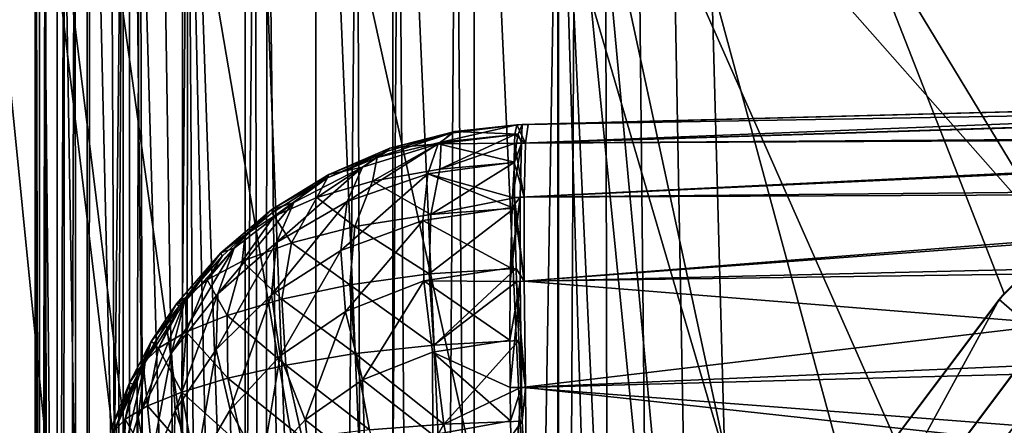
# Model space of a CAD drawing. Header units: metres. Extents: x -104 to 104, y -111 to 38.
# Tile 340 of 656: x -13.63 to -9.23, y -44.54 to -42.73. Entities that reach past the tile are written whole.
import ezdxf

# ---------------------------------------------------------------- set-up
doc = ezdxf.new("R2010")
doc.units = ezdxf.units.M
doc.layers.add('solid_509367_AD153', color=7, linetype='CONTINUOUS')

msp = doc.modelspace()

# ---------------------------------------------------------------- linework, layer by layer
at = {"layer": 'solid_509367_AD153'}
for points in [[(-13.306856, -22.336416, 19), (-15.078767, -28.81238, 19), (-13.366148, -100.621399, 19)], [(-13.306856, -22.336416, 19), (-13.366148, -100.621399, 19), (-12.973445, -101.476456, 19)], [(-13.306856, -22.336416, 19), (-12.020095, -103.109848, 19), (-11.469076, -103.872032, 19)], [(-11.061666, -23.528255, 19), (-13.306856, -22.336416, 19), (-11.469076, -103.872032, 19)], [(-13.306856, -22.336416, 19), (-12.523104, -102.308563, 19), (-12.020095, -103.109848, 19)], [(-13.306856, -22.336416, 19), (-12.973445, -101.476456, 19), (-12.523104, -102.308563, 19)], [(-11.061666, -23.528255, 19), (-11.469076, -103.872032, 19), (-10.865832, -104.60054, 19)], [(-11.061666, -23.528255, 19), (-9.526584, -105.931496, 19), (-8.794384, -106.528069, 19)], [(-8.716385, -24.495298, 19), (-11.061666, -23.528255, 19), (-8.794384, -106.528069, 19)], [(-11.061666, -23.528255, 19), (-10.215745, -105.289925, 19), (-9.526584, -105.931496, 19)], [(-11.061666, -23.528255, 19), (-10.865832, -104.60054, 19), (-10.215745, -105.289925, 19)], [(-15.078767, -28.81238, 19), (-13.703911, -99.736122, 19), (-13.366148, -100.621399, 19)], [(-12.25, -95.139023, -6.89395), (-14.500057, -95.334694, -6.86645), (-15.078767, -29.021139, -16.186213)], [(-12.25, -52.000122, -12.956727), (-12.122924, -53.754974, -12.710098), (-15.078767, -29.021139, -16.186213)], [(-9.259171, -87.196854, -8.010149), (-15.078767, -29.021139, -16.186213), (-12.122924, -53.754974, -12.710098)], [(-12.122959, -50.245262, -13.203356), (-12.25, -52.000122, -12.956727), (-15.078767, -29.021139, -16.186213)], [(-11.748465, -48.532314, -13.444096), (-12.122959, -50.245262, -13.203356), (-15.078767, -29.021139, -16.186213)], [(-11.130849, -46.884964, -13.675615), (-11.748465, -48.532314, -13.444096), (-15.078767, -29.021139, -16.186213)], [(-10.286663, -45.34956, -13.891402), (-11.130849, -46.884964, -13.675615), (-15.078767, -29.021139, -16.186213)], [(-9.235804, -43.952766, -14.087709), (-10.286663, -45.34956, -13.891402), (-15.078767, -29.021139, -16.186213)], [(-7.993154, -42.717548, -14.261308), (-9.235804, -43.952766, -14.087709), (-15.078767, -29.021139, -16.186213)], [(-12.12449, -93.411285, -7.136768), (-12.25, -95.139023, -6.89395), (-15.078767, -29.021139, -16.186213)], [(-11.75394, -91.723495, -7.373971), (-12.12449, -93.411285, -7.136768), (-15.078767, -29.021139, -16.186213)], [(-11.142272, -90.098335, -7.602372), (-11.75394, -91.723495, -7.373971), (-15.078767, -29.021139, -16.186213)], [(-10.304474, -88.580566, -7.81568), (-11.142272, -90.098335, -7.602372), (-15.078767, -29.021139, -16.186213)], [(-9.259171, -87.196854, -8.010149), (-10.304474, -88.580566, -7.81568), (-15.078767, -29.021139, -16.186213)], [(-13.563017, -41.205505, 2.069667), (-13.565991, -48.214954, 1.956061), (-13.565991, -40.032188, 1.956061)], [(-13.546282, -48.214954, 1.579976), (-13.565991, -40.032188, 1.956061), (-13.565991, -48.214954, 1.956061)], [(-13.546282, -40.032188, 1.579973), (-13.565991, -40.032188, 1.956061), (-13.546282, -48.214954, 1.579976)], [(-13.546282, -40.032188, 1.579973), (-13.546282, -48.214954, 1.579976), (-13.467983, -48.214954, 1.211605)], [(-13.467981, -40.032188, 1.211599), (-13.546282, -40.032188, 1.579973), (-13.467983, -48.214954, 1.211605)], [(-13.467981, -40.032188, 1.211599), (-13.467983, -48.214954, 1.211605), (-13.333022, -48.214954, 0.860016)], [(-13.333018, -40.032188, 0.860009), (-13.467981, -40.032188, 1.211599), (-13.333022, -48.214954, 0.860016)], [(-13.333018, -40.032188, 0.860009), (-13.333022, -48.214954, 0.860016), (-13.144721, -48.214954, 0.533868)], [(-13.144717, -40.032188, 0.533861), (-13.333018, -40.032188, 0.860009), (-13.144721, -48.214954, 0.533868)], [(-13.144717, -40.032188, 0.533861), (-13.144721, -48.214954, 0.533868), (-12.907718, -48.214954, 0.241191)], [(-12.907713, -40.032188, 0.241185), (-13.144717, -40.032188, 0.533861), (-12.907718, -48.214954, 0.241191)], [(-12.907713, -40.032188, 0.241185), (-12.907718, -48.214954, 0.241191), (-12.627848, -48.214954, -0.010807)], [(-12.627842, -40.032188, -0.010812), (-12.907713, -40.032188, 0.241185), (-12.627848, -48.214954, -0.010807)], [(-12.627842, -40.032188, -0.010812), (-12.627848, -48.214954, -0.010807), (-12.312, -48.214954, -0.215922)], [(-12.311996, -40.032188, -0.215925), (-12.627842, -40.032188, -0.010812), (-12.312, -48.214954, -0.215922)], [(-12.311996, -40.032188, -0.215925), (-12.312, -48.214954, -0.215922), (-11.967955, -48.214954, -0.369102)], [(-11.967951, -40.032188, -0.369104), (-12.311996, -40.032188, -0.215925), (-11.967955, -48.214954, -0.369102)], [(-11.967951, -40.032188, -0.369104), (-11.967955, -48.214954, -0.369102), (-11.604181, -48.214954, -0.466575)], [(-11.604179, -40.032188, -0.466576), (-11.967951, -40.032188, -0.369104), (-11.604181, -48.214954, -0.466575)], [(-11.604179, -40.032188, -0.466576), (-11.604181, -48.214954, -0.466575), (-11.229639, -48.214954, -0.505942)], [(-11.604179, -40.032188, -0.466576), (-11.229639, -48.214954, -0.505942), (-11.229639, -40.032188, -0.505942)], [(-7.633568, -42.915054, -0.600108), (-6.328295, -41.955254, -0.634288), (-11.229639, -40.032188, -0.505942)], [(-8.796311, -44.043186, -0.56966), (-7.633568, -42.915054, -0.600108), (-11.229639, -40.032188, -0.505942)], [(-9.79494, -45.318638, -0.54351), (-8.796311, -44.043186, -0.56966), (-11.229639, -40.032188, -0.505942)], [(-10.611115, -46.71793, -0.522138), (-9.79494, -45.318638, -0.54351), (-11.229639, -40.032188, -0.505942)], [(-11.229639, -48.214954, -0.505942), (-10.611115, -46.71793, -0.522138), (-11.229639, -40.032188, -0.505942)], [(-13.563017, -41.205505, 2.069667), (-13.563017, -59.256844, 2.069667), (-13.565991, -48.214954, 1.956061)], [(-13.51978, -41.205509, 2.4646), (-13.563017, -59.256844, 2.069667), (-13.563017, -41.205505, 2.069667)], [(-13.545725, -59.263798, 2.301159), (-13.563017, -59.256844, 2.069667), (-13.51978, -41.205509, 2.4646)], [(-13.506874, -59.274712, 2.526636), (-13.545725, -59.263798, 2.301159), (-13.51978, -41.205509, 2.4646)], [(-13.506874, -59.274712, 2.526636), (-13.51978, -41.205509, 2.4646), (-13.434444, -41.205509, 2.784244)], [(-13.447759, -59.284828, 2.744209), (-13.506874, -59.274712, 2.526636), (-13.434444, -41.205509, 2.784244)], [(-13.447759, -59.284828, 2.744209), (-13.434444, -41.205509, 2.784244), (-13.387993, -41.205513, 2.908584)], [(-13.369746, -59.294098, 2.952344), (-13.447759, -59.284828, 2.744209), (-13.387993, -41.205513, 2.908584)], [(-13.369746, -59.294098, 2.952344), (-13.387993, -41.205513, 2.908584), (-13.173384, -41.205513, 3.318989)], [(-13.274405, -59.302567, 3.149431), (-13.369746, -59.294098, 2.952344), (-13.173384, -41.205513, 3.318989)], [(-13.163604, -59.310364, 3.333847), (-13.274405, -59.302567, 3.149431), (-13.173384, -41.205513, 3.318989)], [(-13.163604, -59.310364, 3.333847), (-13.173384, -41.205513, 3.318989), (-13.098067, -41.205513, 3.427673)], [(-13.038328, -59.317509, 3.505605), (-13.163604, -59.310364, 3.333847), (-13.098067, -41.205513, 3.427673)], [(-13.038328, -59.317509, 3.505605), (-13.098067, -41.205513, 3.427673), (-12.883944, -41.205513, 3.680533)], [(-12.900969, -59.323982, 3.662855), (-13.038328, -59.317509, 3.505605), (-12.883944, -41.205513, 3.680533)], [(-12.756442, -59.329834, 3.802285), (-12.900969, -59.323982, 3.662855), (-12.883944, -41.205513, 3.680533)], [(-12.756442, -59.329834, 3.802285), (-12.883944, -41.205513, 3.680533), (-12.584671, -41.205513, 3.94107)], [(-12.535845, -59.337444, 3.976005), (-12.756442, -59.329834, 3.802285), (-12.584671, -41.205513, 3.94107)], [(-12.535845, -59.337444, 3.976005), (-12.584671, -41.205513, 3.94107), (-12.53045, -41.205513, 3.979752)], [(-12.306456, -59.343693, 4.117393), (-12.535845, -59.337444, 3.976005), (-12.53045, -41.205513, 3.979752)], [(-12.306456, -59.343693, 4.117393), (-12.53045, -41.205513, 3.979752), (-12.126067, -41.205513, 4.205505)], [(-12.068825, -59.348568, 4.229678), (-12.306456, -59.343693, 4.117393), (-12.126067, -41.205513, 4.205505)], [(-12.068825, -59.348568, 4.229678), (-12.126067, -41.205513, 4.205505), (-11.941241, -41.205509, 4.277447)], [(-11.814826, -59.352276, 4.316867), (-12.068825, -59.348568, 4.229678), (-11.941241, -41.205509, 4.277447)], [(-11.814826, -59.352276, 4.316867), (-11.941241, -41.205509, 4.277447), (-11.685852, -41.205509, 4.349384)], [(-11.531521, -59.355038, 4.37851), (-11.814826, -59.352276, 4.316867), (-11.685852, -41.205509, 4.349384)], [(-11.531521, -59.355038, 4.37851), (-11.685852, -41.205509, 4.349384), (-11.226664, -41.205505, 4.40602)], [(-11.531521, -59.355038, 4.37851), (-11.226664, -41.205505, 4.40602), (-11.226664, -59.356808, 4.40602)], [(-11.226664, -41.205505, 4.40602), (-10.79667, -50.504993, 4.417279), (-10.898956, -52.113819, 4.414601)], [(-11.226664, -59.356808, 4.40602), (-11.226664, -41.205505, 4.40602), (-10.898956, -52.113819, 4.414601)], [(-11.226664, -41.205505, 4.40602), (-10.457372, -48.925365, 4.426164), (-10.79667, -50.504993, 4.417279)], [(-11.226664, -41.205505, 4.40602), (-9.887629, -47.413273, 4.441083), (-10.457372, -48.925365, 4.426164)], [(-11.226664, -41.205505, 4.40602), (-9.102503, -46.004623, 4.461643), (-9.887629, -47.413273, 4.441083)], [(-11.226664, -41.205505, 4.40602), (-8.117539, -44.725872, 4.487435), (-9.102503, -46.004623, 4.461643)], [(-11.226664, -41.205505, 4.40602), (-6.95118, -43.604244, 4.517977), (-8.117539, -44.725872, 4.487435)], [(-11.226664, -41.205505, 4.40602), (-5.634361, -42.669739, 4.552459), (-6.95118, -43.604244, 4.517977)], [(-8.022882, -42.742832, -9), (-9.235804, -43.952766, -14.087709), (-7.993154, -42.717548, -14.261308)], [(-9.257636, -43.979076, -9), (-9.235804, -43.952766, -14.087709), (-8.022882, -42.742832, -9)], [(-9.068705, -44.142769, -9), (-9.257636, -43.979076, -9), (-8.022882, -42.742832, -9)], [(-11.392466, -43.281479, 10.172523), (-5.276912, -43.038181, 10.537599), (-11.388754, -43.198223, 10.697642)], [(-5.363083, -43.089535, 10.134203), (-5.276912, -43.038181, 10.537599), (-11.392466, -43.281479, 10.172523)], [(-11.362426, -43.197536, 11.703047), (-11.388754, -43.198223, 10.697642), (-5.276912, -43.038181, 10.537599)], [(-11.362426, -43.197536, 11.703047), (-5.276912, -43.038181, 10.537599), (-5.276912, -43.038181, 11.862402)], [(-5.371017, -43.094185, 12.28326), (-11.362426, -43.197536, 11.703047), (-5.276912, -43.038181, 11.862402)], [(-5.604842, -43.239899, 9.759187), (-5.363083, -43.089535, 10.134203), (-11.392466, -43.281479, 10.172523)], [(-5.371017, -43.094185, 12.28326), (-11.373986, -43.281002, 12.22798), (-11.362426, -43.197536, 11.703047)], [(-5.371017, -43.094185, 12.28326), (-5.627119, -43.253742, 12.665105), (-11.373986, -43.281002, 12.22798)], [(-11.751864, -43.277683, 12.017191), (-11.708457, -43.236919, 11.70535), (-11.412591, -43.199478, 11.703967)], [(-11.751864, -43.277683, 12.017191), (-11.412591, -43.199478, 11.703967), (-11.42236, -43.2425, 12.08025)], [(-11.690017, -43.229084, 10.71046), (-11.412591, -43.199478, 11.703967), (-11.708457, -43.236919, 11.70535)], [(-11.690017, -43.229084, 10.71046), (-11.388754, -43.198223, 10.697642), (-11.412591, -43.199478, 11.703967)], [(-11.407266, -43.240601, 10.323264), (-11.388754, -43.198223, 10.697642), (-11.690017, -43.229084, 10.71046)], [(-11.42236, -43.2425, 12.08025), (-11.412591, -43.199478, 11.703967), (-11.373986, -43.281002, 12.22798)], [(-11.362426, -43.197536, 11.703047), (-11.412591, -43.199478, 11.703967), (-11.388754, -43.198223, 10.697642)], [(-11.362426, -43.197536, 11.703047), (-11.373986, -43.281002, 12.22798), (-11.412591, -43.199478, 11.703967)], [(-11.407266, -43.240601, 10.323264), (-11.392466, -43.281479, 10.172523), (-11.388754, -43.198223, 10.697642)], [(-12.037198, -43.345413, 11.880818), (-11.992575, -43.316814, 11.70089), (-11.708457, -43.236919, 11.70535)], [(-12.037198, -43.345413, 11.880818), (-11.708457, -43.236919, 11.70535), (-11.751864, -43.277683, 12.017191)], [(-11.980516, -43.304295, 10.729237), (-11.708457, -43.236919, 11.70535), (-11.992575, -43.316814, 11.70089)], [(-11.980516, -43.304295, 10.729237), (-11.690017, -43.229084, 10.71046), (-11.708457, -43.236919, 11.70535)], [(-11.764615, -43.283867, 10.343395), (-11.690017, -43.229084, 10.71046), (-11.980516, -43.304295, 10.729237)], [(-11.764615, -43.283867, 10.343395), (-11.407266, -43.240601, 10.323264), (-11.690017, -43.229084, 10.71046)], [(-11.414022, -43.281944, 10.173667), (-11.407266, -43.240601, 10.323264), (-11.764615, -43.283867, 10.343395)], [(-11.42236, -43.2425, 12.08025), (-11.424091, -43.283569, 12.228518), (-11.757908, -43.397087, 12.384794)], [(-11.751864, -43.277683, 12.017191), (-11.42236, -43.2425, 12.08025), (-11.757908, -43.397087, 12.384794)], [(-11.42236, -43.2425, 12.08025), (-11.373986, -43.281002, 12.22798), (-11.424091, -43.283569, 12.228518)], [(-11.414022, -43.281944, 10.173667), (-11.392466, -43.281479, 10.172523), (-11.407266, -43.240601, 10.323264)], [(-5.604842, -43.239899, 9.759187), (-11.392466, -43.281479, 10.172523), (-11.398543, -43.52298, 9.698935)], [(-5.950848, -43.470928, 9.442197), (-5.604842, -43.239899, 9.759187), (-11.398543, -43.52298, 9.698935)], [(-5.627119, -43.253742, 12.665105), (-11.380063, -43.522514, 12.701572), (-11.373986, -43.281002, 12.22798)], [(-5.627119, -43.253742, 12.665105), (-5.990963, -43.49892, 12.987103), (-11.380063, -43.522514, 12.701572)], [(-12.171692, -43.54174, 10.036201), (-11.764615, -43.283867, 10.343395), (-12.103012, -43.388466, 10.377077)], [(-12.171692, -43.54174, 10.036201), (-11.811088, -43.418125, 9.9901), (-11.764615, -43.283867, 10.343395)], [(-12.103012, -43.388466, 10.377077), (-11.764615, -43.283867, 10.343395), (-11.980516, -43.304295, 10.729237)], [(-11.751864, -43.277683, 12.017191), (-11.757908, -43.397087, 12.384794), (-12.057753, -43.451595, 12.265239)], [(-12.037198, -43.345413, 11.880818), (-11.751864, -43.277683, 12.017191), (-12.057753, -43.451595, 12.265239)], [(-11.811088, -43.418125, 9.9901), (-11.422816, -43.366306, 9.963688), (-11.764615, -43.283867, 10.343395)], [(-11.422816, -43.366306, 9.963688), (-11.414022, -43.281944, 10.173667), (-11.764615, -43.283867, 10.343395)], [(-11.424091, -43.283569, 12.228518), (-11.425174, -43.368557, 12.439851), (-11.757908, -43.397087, 12.384794)], [(-11.432478, -43.523521, 9.700747), (-11.398543, -43.52298, 9.698935), (-11.392466, -43.281479, 10.172523)], [(-11.432478, -43.523521, 9.700747), (-11.392466, -43.281479, 10.172523), (-11.422816, -43.366306, 9.963688)], [(-11.424091, -43.283569, 12.228518), (-11.380063, -43.522514, 12.701572), (-11.425174, -43.368557, 12.439851)], [(-11.424091, -43.283569, 12.228518), (-11.373986, -43.281002, 12.22798), (-11.380063, -43.522514, 12.701572)], [(-11.422816, -43.366306, 9.963688), (-11.392466, -43.281479, 10.172523), (-11.414022, -43.281944, 10.173667)], [(-12.253839, -43.420952, 10.753915), (-11.992575, -43.316814, 11.70089), (-12.258995, -43.43597, 11.690437)], [(-12.037198, -43.345413, 11.880818), (-12.258995, -43.43597, 11.690437), (-11.992575, -43.316814, 11.70089)], [(-12.253839, -43.420952, 10.753915), (-11.980516, -43.304295, 10.729237), (-11.992575, -43.316814, 11.70089)], [(-12.103012, -43.388466, 10.377077), (-11.980516, -43.304295, 10.729237), (-12.253839, -43.420952, 10.753915)], [(-12.487391, -43.725296, 10.095925), (-12.103012, -43.388466, 10.377077), (-12.409504, -43.547115, 10.42087)], [(-12.487391, -43.725296, 10.095925), (-12.171692, -43.54174, 10.036201), (-12.103012, -43.388466, 10.377077)], [(-12.409504, -43.547115, 10.42087), (-12.103012, -43.388466, 10.377077), (-12.253839, -43.420952, 10.753915)], [(-12.037198, -43.345413, 11.880818), (-12.306722, -43.5247, 12.095202), (-12.258995, -43.43597, 11.690437)], [(-12.037198, -43.345413, 11.880818), (-12.057753, -43.451595, 12.265239), (-12.306722, -43.5247, 12.095202)], [(-11.432478, -43.523521, 9.700747), (-11.422816, -43.366306, 9.963688), (-11.811088, -43.418125, 9.9901)], [(-11.425174, -43.368557, 12.439851), (-11.423827, -43.525127, 12.701656), (-11.79806, -43.599728, 12.702229)], [(-11.757908, -43.397087, 12.384794), (-11.425174, -43.368557, 12.439851), (-11.79806, -43.599728, 12.702229)], [(-11.425174, -43.368557, 12.439851), (-11.380063, -43.522514, 12.701572), (-11.423827, -43.525127, 12.701656)], [(-12.507805, -43.577797, 10.78424), (-12.253839, -43.420952, 10.753915), (-12.258995, -43.43597, 11.690437)], [(-12.409504, -43.547115, 10.42087), (-12.253839, -43.420952, 10.753915), (-12.507805, -43.577797, 10.78424)], [(-12.199146, -43.761478, 9.728355), (-11.811088, -43.418125, 9.9901), (-12.171692, -43.54174, 10.036201)], [(-12.199146, -43.761478, 9.728355), (-11.833873, -43.62627, 9.672294), (-11.811088, -43.418125, 9.9901)], [(-12.057753, -43.451595, 12.265239), (-11.757908, -43.397087, 12.384794), (-11.79806, -43.599728, 12.702229)], [(-11.833873, -43.62627, 9.672294), (-11.434416, -43.569031, 9.641024), (-11.811088, -43.418125, 9.9901)], [(-11.434416, -43.569031, 9.641024), (-11.432478, -43.523521, 9.700747), (-11.811088, -43.418125, 9.9901)], [(-12.507805, -43.577797, 10.78424), (-12.258995, -43.43597, 11.690437), (-12.506461, -43.593307, 11.673578)], [(-12.497746, -43.607426, 11.890285), (-12.506461, -43.593307, 11.673578), (-12.258995, -43.43597, 11.690437)], [(-12.497746, -43.607426, 11.890285), (-12.258995, -43.43597, 11.690437), (-12.306722, -43.5247, 12.095202)], [(-12.306722, -43.5247, 12.095202), (-12.057753, -43.451595, 12.265239), (-12.136951, -43.654343, 12.569031)], [(-12.057753, -43.451595, 12.265239), (-11.79806, -43.599728, 12.702229), (-12.136951, -43.654343, 12.569031)], [(-5.950848, -43.470928, 9.442197), (-11.398543, -43.52298, 9.698935), (-11.398543, -43.898911, 9.322997)], [(-6.370137, -43.778996, 9.182858), (-5.950848, -43.470928, 9.442197), (-11.398543, -43.898911, 9.322997)], [(-5.990963, -43.49892, 12.987103), (-11.380063, -43.898449, 13.077503), (-11.380063, -43.522514, 12.701572)], [(-5.990963, -43.49892, 12.987103), (-6.432986, -43.82843, 13.24838), (-11.380063, -43.898449, 13.077503)], [(-12.749808, -43.955105, 10.162271), (-12.409504, -43.547115, 10.42087), (-12.676394, -43.750992, 10.470799)], [(-12.749808, -43.955105, 10.162271), (-12.487391, -43.725296, 10.095925), (-12.409504, -43.547115, 10.42087)], [(-12.676394, -43.750992, 10.470799), (-12.409504, -43.547115, 10.42087), (-12.507805, -43.577797, 10.78424)], [(-12.509828, -43.959316, 9.80111), (-12.171692, -43.54174, 10.036201), (-12.487391, -43.725296, 10.095925)], [(-12.509828, -43.959316, 9.80111), (-12.199146, -43.761478, 9.728355), (-12.171692, -43.54174, 10.036201)], [(-12.497746, -43.607426, 11.890285), (-12.306722, -43.5247, 12.095202), (-12.420319, -43.727058, 12.378606)], [(-12.306722, -43.5247, 12.095202), (-12.136951, -43.654343, 12.569031), (-12.420319, -43.727058, 12.378606)], [(-11.423827, -43.525127, 12.701656), (-11.422993, -43.571423, 12.762417), (-11.79806, -43.599728, 12.702229)], [(-11.442314, -43.899387, 9.325204), (-11.398543, -43.898911, 9.322997), (-11.398543, -43.52298, 9.698935)], [(-11.442314, -43.899387, 9.325204), (-11.398543, -43.52298, 9.698935), (-11.441481, -43.83857, 9.371506)], [(-11.441481, -43.83857, 9.371506), (-11.398543, -43.52298, 9.698935), (-11.434416, -43.569031, 9.641024)], [(-11.434416, -43.569031, 9.641024), (-11.398543, -43.52298, 9.698935), (-11.432478, -43.523521, 9.700747)], [(-11.423827, -43.525127, 12.701656), (-11.380063, -43.522514, 12.701572), (-11.380063, -43.898449, 13.077503)], [(-11.423827, -43.525127, 12.701656), (-11.380063, -43.898449, 13.077503), (-11.422993, -43.571423, 12.762417)], [(-12.736437, -43.771896, 10.819591), (-12.507805, -43.577797, 10.78424), (-12.627993, -43.691212, 11.662061)], [(-12.676394, -43.750992, 10.470799), (-12.507805, -43.577797, 10.78424), (-12.736437, -43.771896, 10.819591)], [(-12.497746, -43.607426, 11.890285), (-12.640615, -43.808285, 12.148295), (-12.627993, -43.691212, 11.662061)], [(-12.497746, -43.607426, 11.890285), (-12.420319, -43.727058, 12.378606), (-12.640615, -43.808285, 12.148295)], [(-12.507805, -43.577797, 10.78424), (-12.506461, -43.593307, 11.673578), (-12.627993, -43.691212, 11.662061)], [(-12.497746, -43.607426, 11.890285), (-12.627993, -43.691212, 11.662061), (-12.506461, -43.593307, 11.673578)], [(-12.136951, -43.654343, 12.569031), (-11.79806, -43.599728, 12.702229), (-11.804746, -43.865742, 12.97304)], [(-11.441481, -43.83857, 9.371506), (-11.434416, -43.569031, 9.641024), (-11.833873, -43.62627, 9.672294)], [(-11.422993, -43.571423, 12.762417), (-11.415927, -43.840908, 13.031748), (-11.804746, -43.865742, 12.97304)], [(-11.79806, -43.599728, 12.702229), (-11.422993, -43.571423, 12.762417), (-11.804746, -43.865742, 12.97304)], [(-11.422993, -43.571423, 12.762417), (-11.380063, -43.898449, 13.077503), (-11.415927, -43.840908, 13.031748)], [(-12.179157, -44.033634, 9.467478), (-11.833873, -43.62627, 9.672294), (-12.199146, -43.761478, 9.728355)], [(-12.179157, -44.033634, 9.467478), (-11.828891, -43.896938, 9.405448), (-11.833873, -43.62627, 9.672294)], [(-11.828891, -43.896938, 9.405448), (-11.441481, -43.83857, 9.371506), (-11.833873, -43.62627, 9.672294)], [(-12.797072, -43.891254, 11.894031), (-12.729445, -43.786007, 11.650628), (-12.627993, -43.691212, 11.662061)], [(-12.797072, -43.891254, 11.894031), (-12.627993, -43.691212, 11.662061), (-12.640615, -43.808285, 12.148295)], [(-12.736437, -43.771896, 10.819591), (-12.627993, -43.691212, 11.662061), (-12.729445, -43.786007, 11.650628)], [(-12.420319, -43.727058, 12.378606), (-12.136951, -43.654343, 12.569031), (-12.160048, -43.91404, 12.840878)], [(-12.136951, -43.654343, 12.569031), (-11.804746, -43.865742, 12.97304), (-12.160048, -43.91404, 12.840878)], [(-12.757224, -44.2024, 9.881092), (-12.487391, -43.725296, 10.095925), (-12.749808, -43.955105, 10.162271)], [(-12.757224, -44.2024, 9.881092), (-12.509828, -43.959316, 9.80111), (-12.487391, -43.725296, 10.095925)], [(-12.640615, -43.808285, 12.148295), (-12.420319, -43.727058, 12.378606), (-12.463575, -43.978443, 12.64973)], [(-12.420319, -43.727058, 12.378606), (-12.160048, -43.91404, 12.840878), (-12.463575, -43.978443, 12.64973)], [(-12.955934, -44.218155, 10.230432), (-12.676394, -43.750992, 10.470799), (-12.899087, -43.991081, 10.52398)], [(-12.955934, -44.218155, 10.230432), (-12.749808, -43.955105, 10.162271), (-12.676394, -43.750992, 10.470799)], [(-12.933541, -43.998539, 10.858664), (-12.736437, -43.771896, 10.819591), (-12.892501, -43.970604, 11.627587)], [(-12.899087, -43.991081, 10.52398), (-12.736437, -43.771896, 10.819591), (-12.933541, -43.998539, 10.858664)], [(-12.899087, -43.991081, 10.52398), (-12.676394, -43.750992, 10.470799), (-12.736437, -43.771896, 10.819591)], [(-12.736437, -43.771896, 10.819591), (-12.729445, -43.786007, 11.650628), (-12.892501, -43.970604, 11.627587)], [(-12.470378, -44.231701, 9.5485), (-12.199146, -43.761478, 9.728355), (-12.509828, -43.959316, 9.80111)], [(-12.470378, -44.231701, 9.5485), (-12.179157, -44.033634, 9.467478), (-12.199146, -43.761478, 9.728355)], [(-6.370137, -43.778996, 9.182858), (-11.398543, -43.898911, 9.322997), (-11.392466, -44.372505, 9.081485)], [(-6.852483, -44.176254, 8.989813), (-6.370137, -43.778996, 9.182858), (-11.392466, -44.372505, 9.081485)], [(-12.797072, -43.891254, 11.894031), (-12.892501, -43.970604, 11.627587), (-12.729445, -43.786007, 11.650628)], [(-12.797072, -43.891254, 11.894031), (-12.640615, -43.808285, 12.148295), (-12.707623, -44.050549, 12.415552)], [(-12.640615, -43.808285, 12.148295), (-12.463575, -43.978443, 12.64973), (-12.707623, -44.050549, 12.415552)], [(-6.432986, -43.82843, 13.24838), (-6.940254, -44.25407, 13.434499), (-11.380063, -43.898449, 13.077503)], [(-12.160048, -43.91404, 12.840878), (-11.804746, -43.865742, 12.97304), (-11.783786, -44.18293, 13.181659)], [(-11.442314, -43.899387, 9.325204), (-11.441481, -43.83857, 9.371506), (-11.828891, -43.896938, 9.405448)], [(-11.804746, -43.865742, 12.97304), (-11.415927, -43.840908, 13.031748), (-11.783786, -44.18293, 13.181659)], [(-11.415927, -43.840908, 13.031748), (-11.413989, -43.900635, 13.077232), (-11.783786, -44.18293, 13.181659)], [(-11.415927, -43.840908, 13.031748), (-11.380063, -43.898449, 13.077503), (-11.413989, -43.900635, 13.077232)], [(-12.797072, -43.891254, 11.894031), (-12.890667, -44.124599, 12.153046), (-12.892501, -43.970604, 11.627587)], [(-12.797072, -43.891254, 11.894031), (-12.707623, -44.050549, 12.415552), (-12.890667, -44.124599, 12.153046)], [(-12.463575, -43.978443, 12.64973), (-12.160048, -43.91404, 12.840878), (-12.136087, -44.221191, 13.0608)], [(-12.102249, -44.338066, 9.262998), (-11.828891, -43.896938, 9.405448), (-12.179157, -44.033634, 9.467478)], [(-12.160048, -43.91404, 12.840878), (-11.783786, -44.18293, 13.181659), (-12.136087, -44.221191, 13.0608)], [(-12.102249, -44.338066, 9.262998), (-11.790039, -44.214596, 9.201773), (-11.828891, -43.896938, 9.405448)], [(-11.443654, -44.161366, 9.168688), (-11.442314, -43.899387, 9.325204), (-11.828891, -43.896938, 9.405448)], [(-11.790039, -44.214596, 9.201773), (-11.443654, -44.161366, 9.168688), (-11.828891, -43.896938, 9.405448)], [(-11.413989, -43.900635, 13.077232), (-11.404331, -44.163475, 13.234307), (-11.783786, -44.18293, 13.181659)], [(-11.443654, -44.161366, 9.168688), (-11.398543, -43.898911, 9.322997), (-11.442314, -43.899387, 9.325204)], [(-11.442566, -44.372849, 9.083768), (-11.398543, -43.898911, 9.322997), (-11.443654, -44.161366, 9.168688)], [(-11.442566, -44.372849, 9.083768), (-11.392466, -44.372505, 9.081485), (-11.398543, -43.898911, 9.322997)], [(-11.413989, -43.900635, 13.077232), (-11.380063, -43.898449, 13.077503), (-11.373986, -44.372036, 13.319005)], [(-11.413989, -43.900635, 13.077232), (-11.373986, -44.372036, 13.319005), (-11.404331, -44.163475, 13.234307)], [(-6.940254, -44.25407, 13.434499), (-11.373986, -44.372036, 13.319005), (-11.380063, -43.898449, 13.077503)], [(-12.93974, -44.474667, 9.961878), (-12.749808, -43.955105, 10.162271), (-12.955934, -44.218155, 10.230432)], [(-12.93974, -44.474667, 9.961878), (-12.757224, -44.2024, 9.881092), (-12.749808, -43.955105, 10.162271)], [(-12.693899, -44.472, 9.637603), (-12.509828, -43.959316, 9.80111), (-12.757224, -44.2024, 9.881092)], [(-12.693899, -44.472, 9.637603), (-12.470378, -44.231701, 9.5485), (-12.509828, -43.959316, 9.80111)], [(-9.257636, -43.979076, -9), (-10.286663, -45.34956, -13.891402), (-9.235804, -43.952766, -14.087709)], [(-13.105752, -44.503311, 10.297159), (-12.899087, -43.991081, 10.52398), (-13.074877, -44.259007, 10.578304)], [(-13.105752, -44.503311, 10.297159), (-12.955934, -44.218155, 10.230432), (-12.899087, -43.991081, 10.52398)], [(-13.074877, -44.259007, 10.578304), (-12.899087, -43.991081, 10.52398), (-12.933541, -43.998539, 10.858664)], [(-13.074877, -44.259007, 10.578304), (-12.933541, -43.998539, 10.858664), (-13.046626, -44.167801, 10.886985)], [(-13.046626, -44.167801, 10.886985), (-12.933541, -43.998539, 10.858664), (-12.922074, -44.009495, 11.622586)], [(-13.014695, -44.196743, 11.874359), (-12.922074, -44.009495, 11.622586), (-12.892501, -43.970604, 11.627587)], [(-13.014695, -44.196743, 11.874359), (-12.892501, -43.970604, 11.627587), (-12.890667, -44.124599, 12.153046)], [(-12.933541, -43.998539, 10.858664), (-12.892501, -43.970604, 11.627587), (-12.922074, -44.009495, 11.622586)], [(-12.707623, -44.050549, 12.415552), (-12.463575, -43.978443, 12.64973), (-12.44561, -44.272755, 12.882999)], [(-12.463575, -43.978443, 12.64973), (-12.136087, -44.221191, 13.0608), (-12.44561, -44.272755, 12.882999)], [(-10.303839, -45.375187, -9), (-10.286663, -45.34956, -13.891402), (-9.257636, -43.979076, -9)], [(-10.093555, -45.510387, -9), (-10.303839, -45.375187, -9), (-9.257636, -43.979076, -9)], [(-9.068705, -44.142769, -9), (-10.093555, -45.510387, -9), (-9.257636, -43.979076, -9)], [(-13.046626, -44.167801, 10.886985), (-12.922074, -44.009495, 11.622586), (-13.033247, -44.176205, 11.600734)], [(-13.014695, -44.196743, 11.874359), (-13.033247, -44.176205, 11.600734), (-12.922074, -44.009495, 11.622586)], [(-12.359569, -44.516407, 9.344066), (-12.179157, -44.033634, 9.467478), (-12.470378, -44.231701, 9.5485)], [(-12.359569, -44.516407, 9.344066), (-12.102249, -44.338066, 9.262998), (-12.179157, -44.033634, 9.467478)], [(-8.817562, -44.808472, -0.628147), (-8.796311, -44.043186, -0.56966), (-9.79494, -45.318638, -0.54351)], [(-12.890667, -44.124599, 12.153046), (-12.707623, -44.050549, 12.415552), (-12.704796, -44.331387, 12.660931)], [(-12.707623, -44.050549, 12.415552), (-12.44561, -44.272755, 12.882999), (-12.704796, -44.331387, 12.660931)], [(-13.014695, -44.196743, 11.874359), (-12.890667, -44.124599, 12.153046), (-12.910793, -44.392811, 12.406601)], [(-12.890667, -44.124599, 12.153046), (-12.704796, -44.331387, 12.660931), (-12.910793, -44.392811, 12.406601)], [(-13.202433, -44.547054, 10.63243), (-13.046626, -44.167801, 10.886985), (-13.143789, -44.351978, 10.917264)], [(-13.202433, -44.547054, 10.63243), (-13.074877, -44.259007, 10.578304), (-13.046626, -44.167801, 10.886985)], [(-13.143789, -44.351978, 10.917264), (-13.046626, -44.167801, 10.886985), (-13.082819, -44.264168, 11.588926)], [(-13.046626, -44.167801, 10.886985), (-13.033247, -44.176205, 11.600734), (-13.082819, -44.264168, 11.588926)], [(-13.014695, -44.196743, 11.874359), (-13.082819, -44.264168, 11.588926), (-13.033247, -44.176205, 11.600734)], [(-11.442566, -44.372849, 9.083768), (-11.443654, -44.161366, 9.168688), (-11.790039, -44.214596, 9.201773)], [(-11.783786, -44.18293, 13.181659), (-11.404331, -44.163475, 13.234307), (-11.739239, -44.535862, 13.316649)], [(-11.404331, -44.163475, 13.234307), (-11.39554, -44.373402, 13.318608), (-11.739239, -44.535862, 13.316649)], [(-11.404331, -44.163475, 13.234307), (-11.373986, -44.372036, 13.319005), (-11.39554, -44.373402, 13.318608)], [(-6.852483, -44.176254, 8.989813), (-11.392466, -44.372505, 9.081485), (-7.387366, -44.679699, 8.897215)], [(-9.068439, -44.141029, -5.7), (-10.094697, -45.511776, -5.7), (-8.443329, -45.265747, -4.5)], [(-10.094697, -45.511776, -8.3), (-10.094697, -45.511776, -5.7), (-9.068439, -44.141029, -5.7)], [(-9.068439, -44.141029, -8.3), (-10.094697, -45.511776, -8.3), (-9.068439, -44.141029, -5.7)], [(-8.922797, -45.918106, -9.5), (-10.094697, -45.511776, -8.3), (-9.068439, -44.141029, -8.3)], [(-9.295186, -45.662651, -8.25), (-10.093555, -45.510387, -9), (-9.068705, -44.142769, -9)], [(-9.295186, -45.662651, -8.25), (-9.068705, -44.142769, -9), (-8.795604, -44.985741, -8.25)], [(-13.059778, -44.762932, 10.039204), (-12.955934, -44.218155, 10.230432), (-13.105752, -44.503311, 10.297159)], [(-13.014695, -44.196743, 11.874359), (-13.063406, -44.454105, 12.13034), (-13.082819, -44.264168, 11.588926)], [(-13.014695, -44.196743, 11.874359), (-12.910793, -44.392811, 12.406601), (-13.063406, -44.454105, 12.13034)], [(-13.059778, -44.762932, 10.039204), (-12.93974, -44.474667, 9.961878), (-12.955934, -44.218155, 10.230432)], [(-12.84899, -44.736923, 9.727226), (-12.757224, -44.2024, 9.881092), (-12.93974, -44.474667, 9.961878)], [(-12.84899, -44.736923, 9.727226), (-12.693899, -44.472, 9.637603), (-12.757224, -44.2024, 9.881092)], [(-12.44561, -44.272755, 12.882999), (-12.136087, -44.221191, 13.0608), (-12.07122, -44.561913, 13.214643)], [(-12.136087, -44.221191, 13.0608), (-11.783786, -44.18293, 13.181659), (-11.739239, -44.535862, 13.316649)], [(-12.136087, -44.221191, 13.0608), (-11.739239, -44.535862, 13.316649), (-12.07122, -44.561913, 13.214643)], [(-11.789007, -44.583553, 9.082685), (-11.790039, -44.214596, 9.201773), (-12.102249, -44.338066, 9.262998)], [(-11.440828, -44.521194, 9.042765), (-11.442566, -44.372849, 9.083768), (-11.790039, -44.214596, 9.201773)], [(-11.789007, -44.583553, 9.082685), (-11.440828, -44.521194, 9.042765), (-11.790039, -44.214596, 9.201773)], [(-13.200813, -44.801163, 10.360753), (-13.074877, -44.259007, 10.578304), (-13.202433, -44.547054, 10.63243)], [(-13.200813, -44.801163, 10.360753), (-13.105752, -44.503311, 10.297159), (-13.074877, -44.259007, 10.578304)], [(-13.163876, -44.513691, 11.840925), (-13.129497, -44.357899, 11.576093), (-13.082819, -44.264168, 11.588926)], [(-13.163876, -44.513691, 11.840925), (-13.082819, -44.264168, 11.588926), (-13.063406, -44.454105, 12.13034)], [(-13.143789, -44.351978, 10.917264), (-13.082819, -44.264168, 11.588926), (-13.129497, -44.357899, 11.576093)], [(-12.553796, -44.732067, 9.434537), (-12.470378, -44.231701, 9.5485), (-12.693899, -44.472, 9.637603)], [(-12.553796, -44.732067, 9.434537), (-12.359569, -44.516407, 9.344066), (-12.470378, -44.231701, 9.5485)], [(-6.940254, -44.25407, 13.434499), (-7.500661, -44.79583, 13.503589), (-11.373986, -44.372036, 13.319005)], [(-12.704796, -44.331387, 12.660931), (-12.44561, -44.272755, 12.882999), (-12.3728, -44.597992, 13.060843)], [(-12.44561, -44.272755, 12.882999), (-12.07122, -44.561913, 13.214643), (-12.3728, -44.597992, 13.060843)], [(-13.22241, -44.54892, 10.949223), (-13.143789, -44.351978, 10.917264), (-13.129497, -44.357899, 11.576093)], [(-13.202433, -44.547054, 10.63243), (-13.143789, -44.351978, 10.917264), (-13.22241, -44.54892, 10.949223)], [(-12.910793, -44.392811, 12.406601), (-12.704796, -44.331387, 12.660931), (-12.63686, -44.640602, 12.863474)], [(-12.704796, -44.331387, 12.660931), (-12.3728, -44.597992, 13.060843), (-12.63686, -44.640602, 12.863474)], [(-12.089218, -44.727974, 9.158779), (-12.102249, -44.338066, 9.262998), (-12.359569, -44.516407, 9.344066)], [(-12.089218, -44.727974, 9.158779), (-11.789007, -44.583553, 9.082685), (-12.102249, -44.338066, 9.262998)], [(-13.22241, -44.54892, 10.949223), (-13.129497, -44.357899, 11.576093), (-13.213942, -44.569805, 11.546355)], [(-13.163876, -44.513691, 11.840925), (-13.213942, -44.569805, 11.546355), (-13.129497, -44.357899, 11.576093)], [(-13.063406, -44.454105, 12.13034), (-12.910793, -44.392811, 12.406601), (-12.859033, -44.687214, 12.630915)], [(-12.910793, -44.392811, 12.406601), (-12.63686, -44.640602, 12.863474), (-12.859033, -44.687214, 12.630915)], [(-11.39554, -44.373402, 13.318608), (-11.388789, -44.522911, 13.359914), (-11.739239, -44.535862, 13.316649)], [(-11.440828, -44.521194, 9.042765), (-11.392466, -44.372505, 9.081485), (-11.442566, -44.372849, 9.083768)], [(-11.440828, -44.521194, 9.042765), (-11.431744, -44.897636, 8.999998), (-11.392466, -44.372505, 9.081485)], [(-11.380906, -44.897438, 8.998019), (-11.392466, -44.372505, 9.081485), (-11.431744, -44.897636, 8.999998)], [(-11.39554, -44.373402, 13.318608), (-11.373986, -44.372036, 13.319005), (-11.388789, -44.522911, 13.359914)], [(-11.392466, -44.372505, 9.081485), (-11.380906, -44.897438, 8.998019), (-7.387366, -44.679699, 8.897215)], [(-11.388789, -44.522911, 13.359914), (-11.373986, -44.372036, 13.319005), (-11.370285, -44.89716, 13.402259)], [(-11.373986, -44.372036, 13.319005), (-7.500661, -44.79583, 13.503589), (-11.370285, -44.89716, 13.402259)], [(-13.163876, -44.513691, 11.840925), (-13.063406, -44.454105, 12.13034), (-13.036637, -44.735977, 12.370967)], [(-13.063406, -44.454105, 12.13034), (-12.859033, -44.687214, 12.630915), (-13.036637, -44.735977, 12.370967)], [(-13.059778, -44.762932, 10.039204), (-12.960201, -45.017467, 9.840735), (-12.93974, -44.474667, 9.961878)], [(-12.84899, -44.736923, 9.727226), (-12.93974, -44.474667, 9.961878), (-12.960201, -45.017467, 9.840735)], [(-12.84899, -44.736923, 9.727226), (-12.68205, -44.971653, 9.524906), (-12.693899, -44.472, 9.637603)], [(-12.553796, -44.732067, 9.434537), (-12.693899, -44.472, 9.637603), (-12.68205, -44.971653, 9.524906)], [(-13.163876, -44.513691, 11.840925), (-13.16826, -44.785683, 12.09085), (-13.213942, -44.569805, 11.546355)], [(-13.200813, -44.801163, 10.360753), (-13.121036, -45.057011, 10.110202), (-13.105752, -44.503311, 10.297159)], [(-13.163876, -44.513691, 11.840925), (-13.036637, -44.735977, 12.370967), (-13.16826, -44.785683, 12.09085)], [(-13.059778, -44.762932, 10.039204), (-13.105752, -44.503311, 10.297159), (-13.121036, -45.057011, 10.110202)], [(-12.553796, -44.732067, 9.434537), (-12.314814, -44.93314, 9.257423), (-12.359569, -44.516407, 9.344066)], [(-12.089218, -44.727974, 9.158779), (-12.359569, -44.516407, 9.344066), (-12.314814, -44.93314, 9.257423)], [(-11.789007, -44.583553, 9.082685), (-11.431744, -44.897636, 8.999998), (-11.440828, -44.521194, 9.042765)], [(-11.739239, -44.535862, 13.316649), (-11.388789, -44.522911, 13.359914), (-11.665425, -44.903057, 13.372524)], [(-11.388789, -44.522911, 13.359914), (-11.370285, -44.89716, 13.402259), (-11.665425, -44.903057, 13.372524)], [(-12.07122, -44.561913, 13.214643), (-11.739239, -44.535862, 13.316649), (-11.950601, -44.914867, 13.30024)], [(-11.739239, -44.535862, 13.316649), (-11.665425, -44.903057, 13.372524), (-11.950601, -44.914867, 13.30024)]]:
    msp.add_3dface(points, dxfattribs=at)

doc.saveas('drawing.dxf')
